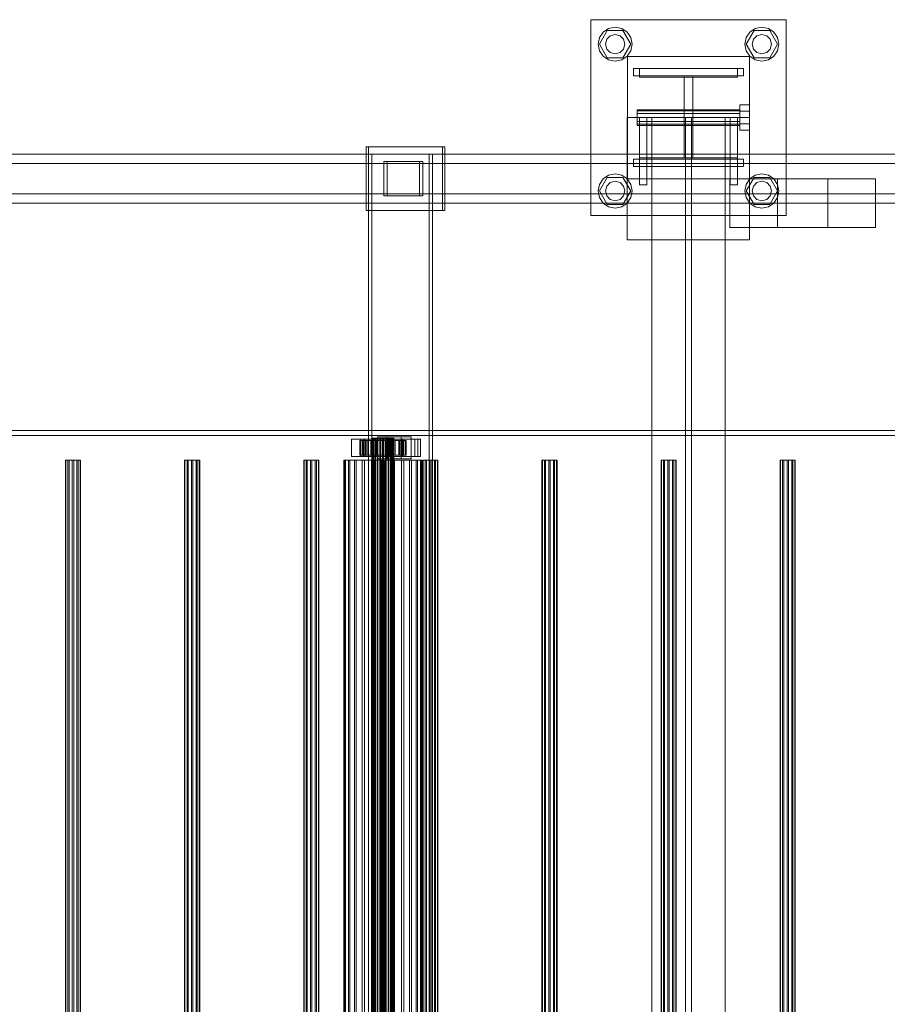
# Model space of a CAD drawing. Header units: millimetres. Extents: x -2233 to 61924, y -68080 to 6847.
# Tile 836 of 1022: x 33866 to 34576, y -17195 to -16390. Entities that reach past the tile are written whole.
import ezdxf

# ---------------------------------------------------------------- set-up
doc = ezdxf.new("R2010")
doc.units = ezdxf.units.MM
doc.layers.add('superior_C03', color=7, linetype='Continuous', lineweight=0)

msp = doc.modelspace()

# ---------------------------------------------------------------- linework, layer by layer
at = {"layer": 'superior_C03'}
for p, q in [((34333.095, -16550), (34333.095, -16390)), ((34333.095, -16390), (34493.095, -16390)), ((34343.196, -16400.101), (34347.738, -16397.066)), ((34347.738, -16397.066), (34353.095, -16396)), ((34353.095, -16396), (34358.453, -16397.066)), ((34358.453, -16397.066), (34362.995, -16400.101)), ((34463.196, -16400.101), (34467.738, -16397.066)), ((34467.738, -16397.066), (34473.095, -16396)), ((34473.095, -16396), (34478.453, -16397.066)), ((34478.453, -16397.066), (34482.995, -16400.101)), ((34493.095, -16390), (34493.095, -16550)), ((34339.095, -16410), (34340.161, -16404.642)), ((34340.161, -16404.642), (34343.196, -16400.101)), ((34340.295, -16410), (34346.695, -16398.915)), ((34346.167, -16406), (34349.095, -16403.072)), ((34346.695, -16398.915), (34359.495, -16398.915)), ((34349.095, -16403.072), (34353.095, -16402)), ((34353.095, -16402), (34357.095, -16403.072)), ((34357.095, -16403.072), (34360.023, -16406)), ((34359.495, -16398.915), (34365.895, -16410)), ((34362.995, -16400.101), (34366.03, -16404.642)), ((34366.03, -16404.642), (34367.095, -16410)), ((34459.095, -16410), (34460.161, -16404.642)), ((34460.161, -16404.642), (34463.196, -16400.101)), ((34460.295, -16410), (34466.695, -16398.915)), ((34466.167, -16406), (34469.095, -16403.072)), ((34466.695, -16398.915), (34479.495, -16398.915)), ((34469.095, -16403.072), (34473.095, -16402)), ((34473.095, -16402), (34477.095, -16403.072)), ((34477.095, -16403.072), (34480.023, -16406)), ((34479.495, -16398.915), (34485.895, -16410)), ((34482.995, -16400.101), (34486.03, -16404.642)), ((34486.03, -16404.642), (34487.095, -16410)), ((34340.161, -16415.358), (34339.095, -16410)), ((34346.695, -16421.085), (34340.295, -16410)), ((34345.095, -16410), (34346.167, -16406)), ((34346.167, -16414), (34345.095, -16410)), ((34365.895, -16410), (34359.495, -16421.085)), ((34360.023, -16406), (34361.095, -16410)), ((34361.095, -16410), (34360.023, -16414)), ((34367.095, -16410), (34366.03, -16415.358)), ((34460.161, -16415.358), (34459.095, -16410)), ((34466.695, -16421.085), (34460.295, -16410)), ((34465.095, -16410), (34466.167, -16406)), ((34466.167, -16414), (34465.095, -16410)), ((34485.895, -16410), (34479.495, -16421.085)), ((34480.023, -16406), (34481.095, -16410)), ((34481.095, -16410), (34480.023, -16414)), ((34487.095, -16410), (34486.03, -16415.358)), ((34343.196, -16419.899), (34340.161, -16415.358)), ((34347.738, -16422.934), (34343.196, -16419.899)), ((34349.095, -16416.928), (34346.167, -16414)), ((34359.495, -16421.085), (34346.695, -16421.085)), ((34353.095, -16418), (34349.095, -16416.928)), ((34357.095, -16416.928), (34353.095, -16418)), ((34360.023, -16414), (34357.095, -16416.928)), ((34362.995, -16419.899), (34358.453, -16422.934)), ((34366.03, -16415.358), (34362.995, -16419.899)), ((34363.095, -16520), (34363.095, -16420)), ((34363.095, -16420), (34463.095, -16420)), ((34463.196, -16419.899), (34460.161, -16415.358)), ((34463.095, -16420), (34463.095, -16520)), ((34467.738, -16422.934), (34463.196, -16419.899)), ((34469.095, -16416.928), (34466.167, -16414)), ((34479.495, -16421.085), (34466.695, -16421.085)), ((34473.095, -16418), (34469.095, -16416.928)), ((34477.095, -16416.928), (34473.095, -16418)), ((34480.023, -16414), (34477.095, -16416.928)), ((34482.995, -16419.899), (34478.453, -16422.934)), ((34486.03, -16415.358), (34482.995, -16419.899)), ((34353.095, -16424), (34347.738, -16422.934)), ((34358.453, -16422.934), (34353.095, -16424)), ((34368.095, -16430), (34458.095, -16430)), ((34368.095, -16436), (34368.095, -16430)), ((34373.095, -16437), (34373.095, -16430)), ((34373.095, -16430), (34453.095, -16430)), ((34453.095, -16430), (34453.095, -16437)), ((34458.095, -16436), (34458.095, -16430)), ((34473.095, -16424), (34467.738, -16422.934)), ((34478.453, -16422.934), (34473.095, -16424)), ((34368.095, -16436), (34458.095, -16436)), ((34453.095, -16437), (34373.095, -16437)), ((34409.595, -16503), (34409.595, -16437)), ((34409.595, -16437), (34416.595, -16437)), ((34416.595, -16437), (34416.595, -16503)), ((34455.095, -16464.8), (34455.095, -16459.6)), ((34463.095, -16459.6), (34455.095, -16459.6)), ((34463.095, -16459.6), (34463.095, -16464.8)), ((34362.871, -16570), (34362.871, -16470)), ((34362.871, -16470), (34462.871, -16470)), ((34371.095, -16464.457), (34371.095, -16463.6)), ((34455.095, -16463.6), (34371.095, -16463.6)), ((34371.095, -16464.457), (34371.095, -16466.8)), ((34371.095, -16464.457), (34455.095, -16464.457)), ((34371.095, -16466.8), (34371.095, -16470)), ((34371.095, -16466.8), (34455.095, -16466.8)), ((34371.095, -16470), (34371.095, -16473.2)), ((34371.095, -16470), (34455.095, -16470)), ((34373.095, -16470), (34373.095, -16525)), ((34373.095, -16470), (34379.095, -16470)), ((34379.095, -16470), (34379.095, -16525)), ((34443.095, -16470), (34383.095, -16470)), ((34383.095, -16470), (34383.095, -19530)), ((34415.595, -16470), (34410.595, -16470)), ((34410.595, -16470), (34410.595, -19530)), ((34415.595, -19530), (34415.595, -16470)), ((34443.095, -19530), (34443.095, -16470)), ((34447.095, -16470), (34447.095, -16525)), ((34447.095, -16470), (34453.095, -16470)), ((34453.095, -16470), (34453.095, -16525)), ((34455.095, -16463.6), (34455.095, -16464.457)), ((34455.095, -16464.457), (34455.095, -16466.8)), ((34455.095, -16464.8), (34455.095, -16475.2)), ((34455.095, -16464.8), (34463.095, -16464.8)), ((34455.095, -16466.8), (34455.095, -16470)), ((34455.095, -16470), (34455.095, -16473.2)), ((34462.871, -16470), (34462.871, -16570)), ((34463.095, -16464.8), (34463.095, -16475.2)), ((34371.095, -16473.2), (34371.095, -16475.543)), ((34371.095, -16473.2), (34455.095, -16473.2)), ((34371.095, -16475.543), (34371.095, -16476.4)), ((34371.095, -16475.543), (34455.095, -16475.543)), ((34371.095, -16476.4), (34455.095, -16476.4)), ((34455.095, -16473.2), (34455.095, -16475.543)), ((34455.095, -16475.2), (34455.095, -16480.4)), ((34455.095, -16475.2), (34463.095, -16475.2)), ((34455.095, -16475.543), (34455.095, -16476.4)), ((34463.095, -16475.2), (34463.095, -16480.4)), ((34455.095, -16480.4), (34463.095, -16480.4)), ((34211.872, -16494), (34149.507, -16494)), ((34149.507, -16494), (34149.507, -16546)), ((34151.303, -16494), (34149.507, -16494)), ((34151.303, -16546), (34151.303, -16494)), ((34151.303, -16494), (34213.669, -16494)), ((34211.872, -16546), (34211.872, -16494)), ((34211.872, -16494), (34213.669, -16494)), ((34213.669, -16494), (34213.669, -16546)), ((40313.243, -16500), (29204.438, -16500)), ((29205.337, -16500), (40314.141, -16500)), ((34912.655, -16500), (33743.307, -16500)), ((33752.29, -16500), (34921.638, -16500)), ((34986.54, -16500), (33817.193, -16500)), ((33828.421, -16500), (34997.769, -16500)), ((34200.949, -16500), (34151.447, -16500)), ((34151.447, -16500), (34151.447, -19500)), ((34154.142, -16500), (34151.447, -16500)), ((34154.142, -19500), (34154.142, -16500)), ((34154.142, -16500), (34203.644, -16500)), ((34200.949, -19500), (34200.949, -16500)), ((34200.949, -16500), (34203.644, -16500)), ((34203.644, -16500), (34203.644, -19500)), ((34909.982, -16507.5), (33815.642, -16507.5)), ((33829.972, -16507.5), (34924.311, -16507.5)), ((34193.061, -16506), (34163.827, -16506)), ((34163.827, -16506), (34163.827, -16534)), ((34166.522, -16506), (34163.827, -16506)), ((34166.522, -16534), (34166.522, -16506)), ((34166.522, -16506), (34195.755, -16506)), ((34193.061, -16534), (34193.061, -16506)), ((34193.061, -16506), (34195.755, -16506)), ((34195.755, -16506), (34195.755, -16534)), ((34368.095, -16504), (34458.095, -16504)), ((34368.095, -16510), (34368.095, -16504)), ((34368.095, -16510), (34458.095, -16510)), ((34373.095, -16510), (34373.095, -16503)), ((34373.095, -16503), (34453.095, -16503)), ((34453.095, -16510), (34373.095, -16510)), ((34416.595, -16503), (34409.595, -16503)), ((34453.095, -16503), (34453.095, -16510)), ((34458.095, -16510), (34458.095, -16504)), ((34343.196, -16520.101), (34347.738, -16517.066)), ((34347.738, -16517.066), (34353.095, -16516)), ((34353.095, -16516), (34358.453, -16517.066)), ((34358.453, -16517.066), (34362.995, -16520.101)), ((34463.196, -16520.101), (34467.738, -16517.066)), ((34467.738, -16517.066), (34473.095, -16516)), ((34473.095, -16516), (34478.453, -16517.066)), ((34478.453, -16517.066), (34482.995, -16520.101)), ((34339.095, -16530), (34340.161, -16524.642)), ((34340.161, -16524.642), (34343.196, -16520.101)), ((34340.295, -16530), (34346.695, -16518.915)), ((34345.095, -16530), (34346.167, -16526)), ((34346.167, -16526), (34349.095, -16523.072)), ((34346.695, -16518.915), (34359.495, -16518.915)), ((34349.095, -16523.072), (34353.095, -16522)), ((34353.095, -16522), (34357.095, -16523.072)), ((34357.095, -16523.072), (34360.023, -16526)), ((34359.495, -16518.915), (34365.895, -16530)), ((34360.023, -16526), (34361.095, -16530)), ((34362.995, -16520.101), (34366.03, -16524.642)), ((34463.095, -16520), (34363.095, -16520)), ((34366.03, -16524.642), (34367.095, -16530)), ((34373.095, -16525), (34379.095, -16525)), ((34485.993, -16520), (34447.014, -16520)), ((34447.014, -16520), (34447.014, -16560)), ((34526.964, -16520), (34447.014, -16520)), ((34447.095, -16525), (34453.095, -16525)), ((34459.095, -16530), (34460.161, -16524.642)), ((34460.161, -16524.642), (34463.196, -16520.101)), ((34460.295, -16530), (34466.695, -16518.915)), ((34465.095, -16530), (34466.167, -16526)), ((34466.167, -16526), (34469.095, -16523.072)), ((34466.695, -16518.915), (34479.495, -16518.915)), ((34469.095, -16523.072), (34473.095, -16522)), ((34473.095, -16522), (34477.095, -16523.072)), ((34477.095, -16523.072), (34480.023, -16526)), ((34479.495, -16518.915), (34485.895, -16530)), ((34480.023, -16526), (34481.095, -16530)), ((34482.995, -16520.101), (34486.03, -16524.642)), ((34485.993, -16560), (34485.993, -16520)), ((34485.993, -16520), (34565.942, -16520)), ((34486.03, -16524.642), (34487.095, -16530)), ((34526.964, -16560), (34526.964, -16520)), ((34526.964, -16520), (34565.942, -16520)), ((34565.942, -16520), (34565.942, -16560)), ((33815.642, -16532.5), (34909.982, -16532.5)), ((33829.972, -16532.5), (34924.311, -16532.5)), ((34163.827, -16534), (34193.061, -16534)), ((34163.827, -16534), (34166.522, -16534)), ((34195.755, -16534), (34166.522, -16534)), ((34195.755, -16534), (34193.061, -16534)), ((34340.161, -16535.358), (34339.095, -16530)), ((34346.695, -16541.085), (34340.295, -16530)), ((34346.167, -16534), (34345.095, -16530)), ((34349.095, -16536.928), (34346.167, -16534)), ((34360.023, -16534), (34357.095, -16536.928)), ((34365.895, -16530), (34359.495, -16541.085)), ((34361.095, -16530), (34360.023, -16534)), ((34367.095, -16530), (34366.03, -16535.358)), ((34460.161, -16535.358), (34459.095, -16530)), ((34466.695, -16541.085), (34460.295, -16530)), ((34466.167, -16534), (34465.095, -16530)), ((34469.095, -16536.928), (34466.167, -16534)), ((34480.023, -16534), (34477.095, -16536.928)), ((34485.895, -16530), (34479.495, -16541.085)), ((34481.095, -16530), (34480.023, -16534)), ((34487.095, -16530), (34486.03, -16535.358)), ((33743.307, -16540), (34912.655, -16540)), ((33752.29, -16540), (34921.638, -16540)), ((33817.193, -16540), (34986.54, -16540)), ((33828.421, -16540), (34997.769, -16540)), ((34343.196, -16539.899), (34340.161, -16535.358)), ((34347.738, -16542.934), (34343.196, -16539.899)), ((34359.495, -16541.085), (34346.695, -16541.085)), ((34353.095, -16538), (34349.095, -16536.928)), ((34357.095, -16536.928), (34353.095, -16538)), ((34362.995, -16539.899), (34358.453, -16542.934)), ((34366.03, -16535.358), (34362.995, -16539.899)), ((34463.196, -16539.899), (34460.161, -16535.358)), ((34467.738, -16542.934), (34463.196, -16539.899)), ((34479.495, -16541.085), (34466.695, -16541.085)), ((34473.095, -16538), (34469.095, -16536.928)), ((34477.095, -16536.928), (34473.095, -16538)), ((34482.995, -16539.899), (34478.453, -16542.934)), ((34486.03, -16535.358), (34482.995, -16539.899)), ((34149.507, -16546), (34211.872, -16546)), ((34149.507, -16546), (34151.303, -16546)), ((34213.669, -16546), (34151.303, -16546)), ((34213.669, -16546), (34211.872, -16546)), ((34493.095, -16550), (34333.095, -16550)), ((34353.095, -16544), (34347.738, -16542.934)), ((34358.453, -16542.934), (34353.095, -16544)), ((34473.095, -16544), (34467.738, -16542.934)), ((34478.453, -16542.934), (34473.095, -16544)), ((34447.014, -16560), (34485.993, -16560)), ((34447.014, -16560), (34526.964, -16560)), ((34565.942, -16560), (34485.993, -16560)), ((34565.942, -16560), (34526.964, -16560)), ((34462.871, -16570), (34362.871, -16570)), ((29204.438, -16726), (40313.243, -16726)), ((40342.437, -16726), (29233.633, -16726)), ((40313.243, -16730), (29204.438, -16730)), ((40314.141, -16730), (29205.337, -16730)), ((29233.633, -16730), (40342.437, -16730)), ((34147.288, -16733), (34137.544, -16733)), ((34137.544, -16733), (34137.544, -16747)), ((34148.323, -16733), (34137.544, -16733)), ((34145.005, -16734), (34144.184, -16734)), ((34144.184, -16734), (34154.178, -16734)), ((34144.184, -16746), (34144.184, -16734)), ((34144.184, -16734), (34144.658, -16734)), ((34144.658, -16734), (34154.402, -16734)), ((34144.658, -16746), (34144.658, -16734)), ((34144.658, -16734), (34146.393, -16734)), ((34191.725, -16733), (34144.951, -16733)), ((34144.951, -16733), (34144.951, -16747)), ((34147.197, -16733), (34144.951, -16733)), ((34147.063, -16734), (34145.005, -16734)), ((34145.005, -16734), (34154.567, -16734)), ((34145.005, -16746), (34145.005, -16734)), ((34146.393, -16734), (34155.224, -16734)), ((34146.393, -16746), (34146.393, -16734)), ((34146.393, -16734), (34149.272, -16734)), ((34150.22, -16734), (34147.063, -16734)), ((34147.063, -16734), (34155.542, -16734)), ((34147.063, -16746), (34147.063, -16734)), ((34147.197, -16747), (34147.197, -16733)), ((34147.197, -16733), (34193.97, -16733)), ((34147.288, -16747), (34147.288, -16733)), ((34147.288, -16733), (34158.068, -16733)), ((34148.323, -16747), (34148.323, -16733)), ((34148.323, -16733), (34158.068, -16733)), ((34149.272, -16734), (34156.588, -16734)), ((34149.272, -16746), (34149.272, -16734)), ((34149.272, -16734), (34153.098, -16734)), ((34154.259, -16734), (34150.22, -16734)), ((34150.22, -16734), (34157.037, -16734)), ((34150.22, -16746), (34150.22, -16734)), ((34153.098, -16734), (34158.4, -16734)), ((34153.098, -16746), (34153.098, -16734)), ((34153.098, -16734), (34157.61, -16734)), ((34154.567, -16732), (34154.178, -16732)), ((34154.178, -16732), (34154.402, -16732)), ((34154.178, -19268), (34154.178, -16732)), ((34154.178, -16734), (34154.567, -16734)), ((34154.178, -16734), (34154.178, -16746)), ((34154.402, -16734), (34154.178, -16734)), ((34158.906, -16734), (34154.259, -16734)), ((34154.259, -16734), (34158.95, -16734)), ((34154.259, -16746), (34154.259, -16734)), ((34154.402, -16732), (34155.224, -16732)), ((34154.402, -19268), (34154.402, -16732)), ((34154.402, -16734), (34154.402, -16746)), ((34155.224, -16734), (34154.402, -16734)), ((34155.542, -16732), (34154.567, -16732)), ((34154.567, -19268), (34154.567, -16732)), ((34154.567, -16734), (34155.542, -16734)), ((34154.567, -16734), (34154.567, -16746)), ((34155.224, -16732), (34156.588, -16732)), ((34155.224, -19268), (34155.224, -16732)), ((34155.224, -16734), (34155.224, -16746)), ((34156.588, -16734), (34155.224, -16734)), ((34157.037, -16732), (34155.542, -16732)), ((34155.542, -19268), (34155.542, -16732)), ((34155.542, -16734), (34157.037, -16734)), ((34155.542, -16734), (34155.542, -16746)), ((34156.588, -16732), (34158.4, -16732)), ((34156.588, -19268), (34156.588, -16732)), ((34156.588, -16734), (34156.588, -16746)), ((34158.4, -16734), (34156.588, -16734)), ((34158.95, -16732), (34157.037, -16732)), ((34157.037, -19268), (34157.037, -16732)), ((34157.037, -16734), (34158.95, -16734)), ((34157.037, -16734), (34157.037, -16746)), ((34157.61, -16734), (34160.538, -16734)), ((34157.61, -16746), (34157.61, -16734)), ((34157.61, -16734), (34162.502, -16734)), ((34158.068, -16733), (34158.068, -16747)), ((34158.4, -16732), (34160.538, -16732)), ((34158.4, -19268), (34158.4, -16732)), ((34158.4, -16734), (34158.4, -16746)), ((34160.538, -16734), (34158.4, -16734)), ((34178.082, -16731), (34158.593, -16731)), ((34158.593, -16731), (34158.593, -16749)), ((34166.678, -16731), (34158.593, -16731)), ((34163.843, -16734), (34158.906, -16734)), ((34158.906, -16734), (34161.151, -16734)), ((34158.906, -16746), (34158.906, -16734)), ((34161.151, -16732), (34158.95, -16732)), ((34158.95, -19268), (34158.95, -16732)), ((34158.95, -16734), (34161.151, -16734)), ((34158.95, -16734), (34158.95, -16746)), ((34160.538, -16732), (34162.855, -16732)), ((34160.538, -19268), (34160.538, -16732)), ((34160.538, -16734), (34160.538, -16746)), ((34162.855, -16734), (34160.538, -16734)), ((34163.49, -16732), (34161.151, -16732)), ((34161.151, -19268), (34161.151, -16732)), ((34161.151, -16734), (34163.49, -16734)), ((34161.151, -16734), (34161.151, -16746)), ((34162.502, -16734), (34162.855, -16734)), ((34162.502, -16746), (34162.502, -16734)), ((34162.502, -16734), (34167.439, -16734)), ((34162.855, -16732), (34165.194, -16732)), ((34162.855, -19268), (34162.855, -16732)), ((34162.855, -16734), (34162.855, -16746)), ((34165.194, -16734), (34162.855, -16734)), ((34165.807, -16732), (34163.49, -16732)), ((34163.49, -19268), (34163.49, -16732)), ((34163.843, -16734), (34163.49, -16734)), ((34163.49, -16734), (34165.807, -16734)), ((34163.49, -16734), (34163.49, -16746)), ((34168.735, -16734), (34163.843, -16734)), ((34163.843, -16746), (34163.843, -16734)), ((34165.194, -16732), (34167.395, -16732)), ((34165.194, -19268), (34165.194, -16732)), ((34167.439, -16734), (34165.194, -16734)), ((34165.194, -16734), (34165.194, -16746)), ((34167.395, -16734), (34165.194, -16734)), ((34167.945, -16732), (34165.807, -16732)), ((34165.807, -19268), (34165.807, -16732)), ((34168.735, -16734), (34165.807, -16734)), ((34165.807, -16734), (34167.945, -16734)), ((34165.807, -16734), (34165.807, -16746)), ((34166.678, -16749), (34166.678, -16731)), ((34166.678, -16731), (34186.167, -16731)), ((34167.395, -16732), (34169.308, -16732)), ((34167.395, -19268), (34167.395, -16732)), ((34172.086, -16734), (34167.395, -16734)), ((34167.395, -16734), (34167.395, -16746)), ((34169.308, -16734), (34167.395, -16734)), ((34167.439, -16746), (34167.439, -16734)), ((34167.439, -16734), (34172.086, -16734)), ((34169.757, -16732), (34167.945, -16732)), ((34167.945, -19268), (34167.945, -16732)), ((34173.247, -16734), (34167.945, -16734)), ((34167.945, -16734), (34169.757, -16734)), ((34167.945, -16734), (34167.945, -16746)), ((34178.471, -16733), (34168.726, -16733)), ((34168.726, -16733), (34168.726, -16747)), ((34179.506, -16733), (34168.726, -16733)), ((34173.247, -16734), (34168.735, -16734)), ((34168.735, -16746), (34168.735, -16734)), ((34169.308, -16732), (34170.803, -16732)), ((34169.308, -19268), (34169.308, -16732)), ((34176.125, -16734), (34169.308, -16734)), ((34169.308, -16734), (34169.308, -16746)), ((34170.803, -16734), (34169.308, -16734)), ((34171.121, -16732), (34169.757, -16732)), ((34169.757, -19268), (34169.757, -16732)), ((34177.073, -16734), (34169.757, -16734)), ((34169.757, -16734), (34171.121, -16734)), ((34169.757, -16734), (34169.757, -16746)), ((34170.803, -16732), (34171.778, -16732)), ((34170.803, -19268), (34170.803, -16732)), ((34179.282, -16734), (34170.803, -16734)), ((34170.803, -16734), (34170.803, -16746)), ((34171.778, -16734), (34170.803, -16734)), ((34171.943, -16732), (34171.121, -16732)), ((34171.121, -19268), (34171.121, -16732)), ((34179.952, -16734), (34171.121, -16734)), ((34171.121, -16734), (34171.943, -16734)), ((34171.121, -16734), (34171.121, -16746)), ((34171.778, -16732), (34172.167, -16732)), ((34171.778, -19268), (34171.778, -16732)), ((34181.34, -16734), (34171.778, -16734)), ((34171.778, -16734), (34171.778, -16746)), ((34172.167, -16734), (34171.778, -16734)), ((34172.167, -16732), (34171.943, -16732)), ((34171.943, -16732), (34171.943, -19268)), ((34171.943, -16734), (34181.687, -16734)), ((34171.943, -16746), (34171.943, -16734)), ((34171.943, -16734), (34172.167, -16734)), ((34172.086, -16746), (34172.086, -16734)), ((34172.086, -16734), (34176.125, -16734)), ((34172.167, -19268), (34172.167, -16732)), ((34182.161, -16734), (34172.167, -16734)), ((34172.167, -16734), (34172.167, -16746)), ((34177.073, -16734), (34173.247, -16734)), ((34173.247, -16746), (34173.247, -16734)), ((34176.125, -16746), (34176.125, -16734)), ((34176.125, -16734), (34179.282, -16734)), ((34179.952, -16734), (34177.073, -16734)), ((34177.073, -16746), (34177.073, -16734)), ((34178.082, -16749), (34178.082, -16731)), ((34178.082, -16731), (34186.167, -16731)), ((34178.471, -16747), (34178.471, -16733)), ((34178.471, -16733), (34189.251, -16733)), ((34179.282, -16746), (34179.282, -16734)), ((34179.282, -16734), (34181.34, -16734)), ((34179.506, -16747), (34179.506, -16733)), ((34179.506, -16733), (34189.251, -16733)), ((34181.687, -16734), (34179.952, -16734)), ((34179.952, -16746), (34179.952, -16734)), ((34181.34, -16746), (34181.34, -16734)), ((34181.34, -16734), (34182.161, -16734)), ((34181.687, -16734), (34181.687, -16746)), ((34182.161, -16734), (34181.687, -16734)), ((34182.161, -16746), (34182.161, -16734)), ((34186.167, -16731), (34186.167, -16749)), ((34189.251, -16733), (34189.251, -16747)), ((34191.725, -16747), (34191.725, -16733)), ((34191.725, -16733), (34193.97, -16733)), ((34193.97, -16733), (34193.97, -16747)), ((33905.431, -16750), (33903.411, -16750)), ((33903.411, -16750), (33903.754, -16750)), ((33903.411, -16750), (33903.411, -19250)), ((33903.754, -16750), (33906.33, -16750)), ((33903.754, -16750), (33903.754, -19250)), ((33909.043, -16750), (33905.431, -16750)), ((33905.431, -16750), (33905.431, -19250)), ((33906.33, -16750), (33910.154, -16750)), ((33906.33, -16750), (33906.33, -19250)), ((33912.867, -16750), (33909.043, -16750)), ((33909.043, -16750), (33909.043, -19250)), ((33910.154, -16750), (33913.766, -16750)), ((33910.154, -16750), (33910.154, -19250)), ((33915.443, -16750), (33912.867, -16750)), ((33912.867, -16750), (33912.867, -19250)), ((33913.766, -16750), (33915.786, -16750)), ((33913.766, -16750), (33913.766, -19250)), ((33915.786, -16750), (33915.443, -16750)), ((33915.443, -16750), (33915.443, -19250)), ((33915.786, -19250), (33915.786, -16750)), ((34002.876, -16750), (34000.856, -16750)), ((34000.856, -16750), (34001.2, -16750)), ((34000.856, -16750), (34000.856, -19250)), ((34001.2, -16750), (34003.776, -16750)), ((34001.2, -16750), (34001.2, -19250)), ((34006.488, -16750), (34002.876, -16750)), ((34002.876, -16750), (34002.876, -19250)), ((34003.776, -16750), (34007.6, -16750)), ((34003.776, -16750), (34003.776, -19250)), ((34010.312, -16750), (34006.488, -16750)), ((34006.488, -16750), (34006.488, -19250)), ((34007.6, -16750), (34011.212, -16750)), ((34007.6, -16750), (34007.6, -19250)), ((34012.888, -16750), (34010.312, -16750)), ((34010.312, -16750), (34010.312, -19250)), ((34011.212, -16750), (34013.232, -16750)), ((34011.212, -16750), (34011.212, -19250)), ((34013.232, -16750), (34012.888, -16750)), ((34012.888, -16750), (34012.888, -19250)), ((34013.232, -19250), (34013.232, -16750)), ((34100.322, -16750), (34098.302, -16750)), ((34098.302, -16750), (34098.645, -16750)), ((34098.302, -16750), (34098.302, -19250)), ((34098.645, -16750), (34101.221, -16750)), ((34098.645, -16750), (34098.645, -19250)), ((34103.934, -16750), (34100.322, -16750)), ((34100.322, -16750), (34100.322, -19250)), ((34101.221, -16750), (34105.046, -16750)), ((34101.221, -16750), (34101.221, -19250)), ((34107.758, -16750), (34103.934, -16750)), ((34103.934, -16750), (34103.934, -19250)), ((34105.046, -16750), (34108.658, -16750)), ((34105.046, -16750), (34105.046, -19250)), ((34110.334, -16750), (34107.758, -16750)), ((34107.758, -16750), (34107.758, -19250)), ((34108.658, -16750), (34110.678, -16750)), ((34108.658, -16750), (34108.658, -19250)), ((34110.678, -16750), (34110.334, -16750)), ((34110.334, -16750), (34110.334, -19250)), ((34110.678, -19250), (34110.678, -16750)), ((34132.574, -16750), (34131.192, -16750)), ((34131.192, -16750), (34131.99, -16750)), ((34131.192, -19250), (34131.192, -16750)), ((34131.99, -16750), (34134.912, -16750)), ((34131.99, -19250), (34131.99, -16750)), ((34136.042, -16750), (34132.574, -16750)), ((34132.574, -19250), (34132.574, -16750)), ((34134.912, -16750), (34139.761, -16750)), ((34134.912, -19250), (34134.912, -16750)), ((34141.358, -16750), (34136.042, -16750)), ((34136.042, -19250), (34136.042, -16750)), ((34137.544, -16747), (34147.288, -16747)), ((34137.544, -16747), (34148.323, -16747)), ((34139.761, -16750), (34146.205, -16750)), ((34139.761, -19250), (34139.761, -16750)), ((34148.16, -16750), (34141.358, -16750)), ((34141.358, -19250), (34141.358, -16750)), ((34154.178, -16746), (34144.184, -16746)), ((34144.184, -16746), (34145.005, -16746)), ((34144.658, -16746), (34144.184, -16746)), ((34154.402, -16746), (34144.658, -16746)), ((34146.393, -16746), (34144.658, -16746)), ((34144.951, -16747), (34191.725, -16747)), ((34144.951, -16747), (34147.197, -16747)), ((34154.567, -16746), (34145.005, -16746)), ((34145.005, -16746), (34147.063, -16746)), ((34146.205, -16750), (34153.805, -16750)), ((34146.205, -19250), (34146.205, -16750)), ((34155.224, -16746), (34146.393, -16746)), ((34149.272, -16746), (34146.393, -16746)), ((34155.542, -16746), (34147.063, -16746)), ((34147.063, -16746), (34150.22, -16746)), ((34193.97, -16747), (34147.197, -16747)), ((34158.068, -16747), (34147.288, -16747)), ((34155.986, -16750), (34148.16, -16750)), ((34148.16, -19250), (34148.16, -16750)), ((34158.068, -16747), (34148.323, -16747)), ((34156.588, -16746), (34149.272, -16746)), ((34153.098, -16746), (34149.272, -16746)), ((34157.037, -16746), (34150.22, -16746)), ((34150.22, -16746), (34154.259, -16746)), ((34158.4, -16746), (34153.098, -16746)), ((34157.61, -16746), (34153.098, -16746)), ((34153.805, -16750), (34162.043, -16750)), ((34153.805, -19250), (34153.805, -16750)), ((34154.567, -16746), (34154.178, -16746)), ((34154.178, -16746), (34154.402, -16746)), ((34158.95, -16746), (34154.259, -16746)), ((34154.259, -16746), (34158.906, -16746)), ((34154.402, -16746), (34155.224, -16746)), ((34155.542, -16746), (34154.567, -16746)), ((34155.224, -16746), (34156.588, -16746)), ((34157.037, -16746), (34155.542, -16746)), ((34164.302, -16750), (34155.986, -16750)), ((34155.986, -19250), (34155.986, -16750)), ((34156.588, -16746), (34158.4, -16746)), ((34158.95, -16746), (34157.037, -16746)), ((34160.538, -16746), (34157.61, -16746)), ((34162.502, -16746), (34157.61, -16746)), ((34158.4, -16746), (34160.538, -16746)), ((34158.593, -16749), (34178.082, -16749)), ((34166.678, -16749), (34158.593, -16749)), ((34161.151, -16746), (34158.906, -16746)), ((34158.906, -16746), (34163.843, -16746)), ((34161.151, -16746), (34158.95, -16746)), ((34160.538, -16746), (34162.855, -16746)), ((34163.49, -16746), (34161.151, -16746)), ((34162.043, -16750), (34170.359, -16750)), ((34162.043, -19250), (34162.043, -16750)), ((34162.855, -16746), (34162.502, -16746)), ((34167.439, -16746), (34162.502, -16746)), ((34162.855, -16746), (34165.194, -16746)), ((34165.807, -16746), (34163.49, -16746)), ((34163.49, -16746), (34163.843, -16746)), ((34163.843, -16746), (34168.735, -16746)), ((34172.54, -16750), (34164.302, -16750)), ((34164.302, -19250), (34164.302, -16750)), ((34165.194, -16746), (34167.439, -16746)), ((34165.194, -16746), (34167.395, -16746)), ((34167.945, -16746), (34165.807, -16746)), ((34165.807, -16746), (34168.735, -16746)), ((34186.167, -16749), (34166.678, -16749)), ((34167.395, -16746), (34172.086, -16746)), ((34167.395, -16746), (34169.308, -16746)), ((34172.086, -16746), (34167.439, -16746)), ((34169.757, -16746), (34167.945, -16746)), ((34167.945, -16746), (34173.247, -16746)), ((34168.726, -16747), (34178.471, -16747)), ((34168.726, -16747), (34179.506, -16747)), ((34168.735, -16746), (34173.247, -16746)), ((34169.308, -16746), (34176.125, -16746)), ((34169.308, -16746), (34170.803, -16746)), ((34171.121, -16746), (34169.757, -16746)), ((34169.757, -16746), (34177.073, -16746)), ((34170.359, -16750), (34178.185, -16750)), ((34170.359, -19250), (34170.359, -16750)), ((34170.803, -16746), (34179.282, -16746)), ((34170.803, -16746), (34171.778, -16746)), ((34171.943, -16746), (34171.121, -16746)), ((34171.121, -16746), (34179.952, -16746)), ((34171.778, -16746), (34181.34, -16746)), ((34171.778, -16746), (34172.167, -16746)), ((34181.687, -16746), (34171.943, -16746)), ((34172.167, -16746), (34171.943, -16746)), ((34176.125, -16746), (34172.086, -16746)), ((34172.167, -16746), (34182.161, -16746)), ((34180.14, -16750), (34172.54, -16750)), ((34172.54, -19250), (34172.54, -16750)), ((34173.247, -16746), (34177.073, -16746)), ((34179.282, -16746), (34176.125, -16746)), ((34177.073, -16746), (34179.952, -16746)), ((34186.167, -16749), (34178.082, -16749)), ((34178.185, -16750), (34184.987, -16750)), ((34178.185, -19250), (34178.185, -16750)), ((34189.251, -16747), (34178.471, -16747)), ((34181.34, -16746), (34179.282, -16746)), ((34189.251, -16747), (34179.506, -16747)), ((34179.952, -16746), (34181.687, -16746)), ((34186.584, -16750), (34180.14, -16750)), ((34180.14, -19250), (34180.14, -16750)), ((34182.161, -16746), (34181.34, -16746)), ((34181.687, -16746), (34182.161, -16746)), ((34184.987, -16750), (34190.304, -16750)), ((34184.987, -19250), (34184.987, -16750)), ((34191.433, -16750), (34186.584, -16750)), ((34186.584, -19250), (34186.584, -16750)), ((34190.304, -16750), (34193.771, -16750)), ((34190.304, -19250), (34190.304, -16750)), ((34194.355, -16750), (34191.433, -16750)), ((34191.433, -19250), (34191.433, -16750)), ((34193.97, -16747), (34191.725, -16747)), ((34193.771, -16750), (34195.153, -16750)), ((34193.771, -19250), (34193.771, -16750)), ((34195.153, -16750), (34194.355, -16750)), ((34194.355, -16750), (34194.355, -19250)), ((34195.153, -19250), (34195.153, -16750)), ((34197.768, -16750), (34195.748, -16750)), ((34195.748, -16750), (34196.091, -16750)), ((34195.748, -16750), (34195.748, -19250)), ((34196.091, -16750), (34198.667, -16750)), ((34196.091, -16750), (34196.091, -19250)), ((34201.38, -16750), (34197.768, -16750)), ((34197.768, -16750), (34197.768, -19250)), ((34198.667, -16750), (34202.491, -16750)), ((34198.667, -16750), (34198.667, -19250)), ((34205.204, -16750), (34201.38, -16750)), ((34201.38, -16750), (34201.38, -19250)), ((34202.491, -16750), (34206.103, -16750)), ((34202.491, -16750), (34202.491, -19250)), ((34207.78, -16750), (34205.204, -16750)), ((34205.204, -16750), (34205.204, -19250)), ((34206.103, -16750), (34208.123, -16750)), ((34206.103, -16750), (34206.103, -19250)), ((34208.123, -16750), (34207.78, -16750)), ((34207.78, -16750), (34207.78, -19250)), ((34208.123, -19250), (34208.123, -16750)), ((34295.213, -16750), (34293.193, -16750)), ((34293.193, -16750), (34293.537, -16750)), ((34293.193, -16750), (34293.193, -19250)), ((34293.537, -16750), (34296.113, -16750)), ((34293.537, -16750), (34293.537, -19250)), ((34298.825, -16750), (34295.213, -16750)), ((34295.213, -16750), (34295.213, -19250)), ((34296.113, -16750), (34299.937, -16750)), ((34296.113, -16750), (34296.113, -19250)), ((34302.649, -16750), (34298.825, -16750)), ((34298.825, -16750), (34298.825, -19250)), ((34299.937, -16750), (34303.549, -16750)), ((34299.937, -16750), (34299.937, -19250)), ((34305.225, -16750), (34302.649, -16750)), ((34302.649, -16750), (34302.649, -19250)), ((34303.549, -16750), (34305.569, -16750)), ((34303.549, -16750), (34303.549, -19250)), ((34305.569, -16750), (34305.225, -16750)), ((34305.225, -16750), (34305.225, -19250)), ((34305.569, -19250), (34305.569, -16750)), ((34392.659, -16750), (34390.639, -16750)), ((34390.639, -16750), (34390.982, -16750)), ((34390.639, -16750), (34390.639, -19250)), ((34390.982, -16750), (34393.558, -16750)), ((34390.982, -16750), (34390.982, -19250)), ((34396.271, -16750), (34392.659, -16750)), ((34392.659, -16750), (34392.659, -19250)), ((34393.558, -16750), (34397.383, -16750)), ((34393.558, -16750), (34393.558, -19250)), ((34400.095, -16750), (34396.271, -16750)), ((34396.271, -16750), (34396.271, -19250)), ((34397.383, -16750), (34400.995, -16750)), ((34397.383, -16750), (34397.383, -19250)), ((34402.671, -16750), (34400.095, -16750)), ((34400.095, -16750), (34400.095, -19250)), ((34400.995, -16750), (34403.014, -16750)), ((34400.995, -16750), (34400.995, -19250)), ((34403.014, -16750), (34402.671, -16750)), ((34402.671, -16750), (34402.671, -19250)), ((34403.014, -19250), (34403.014, -16750)), ((34490.105, -16750), (34488.085, -16750)), ((34488.085, -16750), (34488.428, -16750)), ((34488.085, -16750), (34488.085, -19250)), ((34488.428, -16750), (34491.004, -16750)), ((34488.428, -16750), (34488.428, -19250)), ((34493.716, -16750), (34490.105, -16750)), ((34490.105, -16750), (34490.105, -19250)), ((34491.004, -16750), (34494.828, -16750)), ((34491.004, -16750), (34491.004, -19250)), ((34497.541, -16750), (34493.716, -16750)), ((34493.716, -16750), (34493.716, -19250)), ((34494.828, -16750), (34498.44, -16750)), ((34494.828, -16750), (34494.828, -19250)), ((34500.117, -16750), (34497.541, -16750)), ((34497.541, -16750), (34497.541, -19250)), ((34498.44, -16750), (34500.46, -16750)), ((34498.44, -16750), (34498.44, -19250)), ((34500.46, -16750), (34500.117, -16750)), ((34500.117, -16750), (34500.117, -19250)), ((34500.46, -19250), (34500.46, -16750))]:
    msp.add_line(p, q, dxfattribs=at)

doc.saveas('drawing.dxf')
